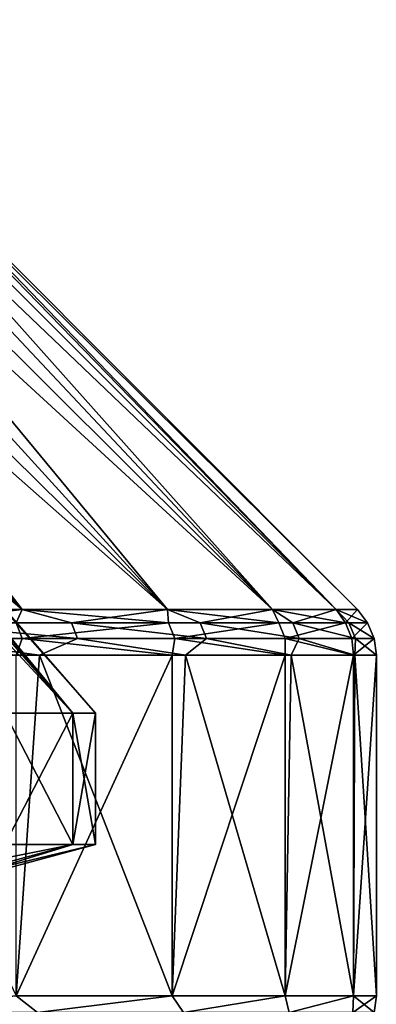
# Model space of a CAD drawing. Header units: millimetres. Extents: x -139 to 106, y -8 to 139.
# Tile 344 of 459: x -4.6 to -2.95, y 134.52 to 139.08. Entities that reach past the tile are written whole.
import ezdxf

# ---------------------------------------------------------------- set-up
doc = ezdxf.new("R2010")
doc.units = ezdxf.units.MM
doc.header["$LTSCALE"] = 53.842063
for name, color, linetype in [('302', 7, 'CONTINUOUS'), ('303', 7, 'CONTINUOUS'), ('304', 7, 'CONTINUOUS'), ('305', 7, 'CONTINUOUS'), ('306', 7, 'CONTINUOUS'), ('307', 7, 'CONTINUOUS'), ('308', 7, 'CONTINUOUS'), ('315', 7, 'CONTINUOUS'), ('319', 7, 'CONTINUOUS'), ('320', 7, 'CONTINUOUS'), ('321', 7, 'CONTINUOUS')]:
    doc.layers.add(name, color=color, linetype=linetype)

msp = doc.modelspace()

# ---------------------------------------------------------------- linework, layer by layer
at = {"layer": '302', "color": 8, "linetype": 'CONTINUOUS'}
for points in [[(-4.5202, 134.4856, 7.3375), (-4.6187, 134.5629, 7.579), (-5.3775, 134.4856, 9.0199), (-4.5202, 134.4856, 7.3375)], [(-3.8953, 134.5629, 5.7634), (-4.6187, 134.5629, 7.579), (-4.5202, 134.4856, 7.3375), (-3.8953, 134.5629, 5.7634)], [(-3.8435, 134.4856, 5.5746), (-3.8953, 134.5629, 5.7634), (-4.5202, 134.4856, 7.3375), (-3.8435, 134.4856, 5.5746)], [(-3.3724, 134.5629, 3.8802), (-3.8953, 134.5629, 5.7634), (-3.8435, 134.4856, 5.5746), (-3.3724, 134.5629, 3.8802)], [(-3.3548, 134.4856, 3.7507), (-3.3724, 134.5629, 3.8802), (-3.8435, 134.4856, 5.5746), (-3.3548, 134.4856, 3.7507)], [(-3.0563, 134.5629, 1.9515), (-3.3724, 134.5629, 3.8802), (-3.3548, 134.4856, 3.7507), (-3.0563, 134.5629, 1.9515)], [(-3.0594, 134.4856, 1.8857), (-3.0563, 134.5629, 1.9515), (-3.3548, 134.4856, 3.7507), (-3.0594, 134.4856, 1.8857)], [(-2.9606, 134.4856, 0), (-3.0563, 134.5629, 1.9515), (-3.0594, 134.4856, 1.8857), (-2.9606, 134.4856, 0)], [(-2.9504, 134.5629, 0), (-3.0563, 134.5629, 1.9515), (-2.9606, 134.4856, 0), (-2.9504, 134.5629, 0)]]:
    msp.add_3dface(points, dxfattribs=at)
at = {"layer": '303', "color": 8, "linetype": 'CONTINUOUS'}
for points in [[(-5.3775, 134.4856, -9.0199), (-4.6187, 134.5629, -7.579), (-4.5202, 134.4856, -7.3375), (-5.3775, 134.4856, -9.0199)], [(-4.6187, 134.5629, -7.579), (-3.8953, 134.5629, -5.7634), (-4.5202, 134.4856, -7.3375), (-4.6187, 134.5629, -7.579)], [(-4.5202, 134.4856, -7.3375), (-3.8953, 134.5629, -5.7634), (-3.8435, 134.4856, -5.5746), (-4.5202, 134.4856, -7.3375)], [(-3.8953, 134.5629, -5.7634), (-3.3724, 134.5629, -3.8802), (-3.8435, 134.4856, -5.5746), (-3.8953, 134.5629, -5.7634)], [(-3.8435, 134.4856, -5.5746), (-3.3724, 134.5629, -3.8802), (-3.3548, 134.4856, -3.7507), (-3.8435, 134.4856, -5.5746)], [(-3.3724, 134.5629, -3.8802), (-3.0563, 134.5629, -1.9516), (-3.3548, 134.4856, -3.7507), (-3.3724, 134.5629, -3.8802)], [(-3.3548, 134.4856, -3.7507), (-3.0563, 134.5629, -1.9516), (-3.0594, 134.4856, -1.8857), (-3.3548, 134.4856, -3.7507)], [(-2.9504, 134.5629, 0), (-2.9606, 134.4856, 0), (-3.0594, 134.4856, -1.8857), (-2.9504, 134.5629, 0)], [(-3.0563, 134.5629, -1.9516), (-2.9504, 134.5629, 0), (-3.0594, 134.4856, -1.8857), (-3.0563, 134.5629, -1.9516)]]:
    msp.add_3dface(points, dxfattribs=at)
at = {"layer": '304', "color": 8, "linetype": 'CONTINUOUS'}
for points in [[(-3.8953, 134.5629, -5.7634), (-4.6187, 134.5629, -7.579), (-3.8953, 136.1386, -5.7634), (-3.8953, 134.5629, -5.7634)], [(-3.8953, 136.1386, -5.7634), (-4.6187, 134.5629, -7.579), (-4.6187, 136.1386, -7.579), (-3.8953, 136.1386, -5.7634)], [(-3.3724, 134.5629, -3.8802), (-3.8953, 134.5629, -5.7634), (-3.3724, 136.1386, -3.8802), (-3.3724, 134.5629, -3.8802)], [(-3.3724, 136.1386, -3.8802), (-3.8953, 134.5629, -5.7634), (-3.8953, 136.1386, -5.7634), (-3.3724, 136.1386, -3.8802)], [(-3.0563, 134.5629, -1.9516), (-3.3724, 134.5629, -3.8802), (-3.0563, 136.1386, -1.9516), (-3.0563, 134.5629, -1.9516)], [(-3.0563, 136.1386, -1.9516), (-3.3724, 134.5629, -3.8802), (-3.3724, 136.1386, -3.8802), (-3.0563, 136.1386, -1.9516)], [(-2.9504, 134.5629, 0), (-3.0563, 134.5629, -1.9516), (-2.9504, 136.1386, 0), (-2.9504, 134.5629, 0)], [(-2.9504, 136.1386, 0), (-3.0563, 134.5629, -1.9516), (-3.0563, 136.1386, -1.9516), (-2.9504, 136.1386, 0)]]:
    msp.add_3dface(points, dxfattribs=at)
at = {"layer": '305', "color": 8, "linetype": 'CONTINUOUS'}
for points in [[(-5.3687, 136.1386, 9.025), (-4.6187, 134.5629, 7.579), (-4.511, 136.1386, 7.3416), (-5.3687, 136.1386, 9.025)], [(-4.6187, 134.5629, 7.579), (-3.8953, 134.5629, 5.7634), (-4.511, 136.1386, 7.3416), (-4.6187, 134.5629, 7.579)], [(-4.511, 136.1386, 7.3416), (-3.8953, 134.5629, 5.7634), (-3.8339, 136.1386, 5.5778), (-4.511, 136.1386, 7.3416)], [(-3.8953, 134.5629, 5.7634), (-3.3724, 134.5629, 3.8802), (-3.8339, 136.1386, 5.5778), (-3.8953, 134.5629, 5.7634)], [(-3.8339, 136.1386, 5.5778), (-3.3724, 134.5629, 3.8802), (-3.3449, 136.1386, 3.7528), (-3.8339, 136.1386, 5.5778)], [(-3.3724, 134.5629, 3.8802), (-3.0563, 134.5629, 1.9515), (-3.3449, 136.1386, 3.7528), (-3.3724, 134.5629, 3.8802)], [(-3.3449, 136.1386, 3.7528), (-3.0563, 134.5629, 1.9515), (-3.0493, 136.1386, 1.8867), (-3.3449, 136.1386, 3.7528)], [(-3.0563, 134.5629, 1.9515), (-2.9504, 134.5629, 0), (-3.0493, 136.1386, 1.8867), (-3.0563, 134.5629, 1.9515)], [(-2.9504, 134.5629, 0), (-2.9504, 136.1386, 0), (-3.0493, 136.1386, 1.8867), (-2.9504, 134.5629, 0)]]:
    msp.add_3dface(points, dxfattribs=at)
at = {"layer": '306', "color": 8, "linetype": 'CONTINUOUS'}
for points in [[(-5.4448, 136.3508, -8.9811), (-4.5912, 136.3508, -7.3059), (-4.6182, 136.2887, -7.4815), (-5.4448, 136.3508, -8.9811)], [(-4.6182, 136.2887, -7.4815), (-4.5912, 136.3508, -7.3059), (-3.9123, 136.2887, -5.6875), (-4.6182, 136.2887, -7.4815)], [(-4.5912, 136.3508, -7.3059), (-3.9174, 136.3508, -5.5506), (-3.9123, 136.2887, -5.6875), (-4.5912, 136.3508, -7.3059)], [(-3.9174, 136.3508, -5.5506), (-3.4308, 136.3508, -3.7346), (-3.4023, 136.2887, -3.8283), (-3.9174, 136.3508, -5.5506)], [(-3.9123, 136.2887, -5.6875), (-3.9174, 136.3508, -5.5506), (-3.4023, 136.2887, -3.8283), (-3.9123, 136.2887, -5.6875)], [(-3.4308, 136.3508, -3.7346), (-3.1367, 136.3508, -1.8776), (-3.0939, 136.2887, -1.9252), (-3.4308, 136.3508, -3.7346)], [(-3.4023, 136.2887, -3.8283), (-3.4308, 136.3508, -3.7346), (-3.0939, 136.2887, -1.9252), (-3.4023, 136.2887, -3.8283)], [(-3.1367, 136.3508, -1.8776), (-3.0383, 136.3508, 0), (-3.0939, 136.2887, -1.9252), (-3.1367, 136.3508, -1.8776)], [(-3.0939, 136.2887, -1.9252), (-3.0383, 136.3508, 0), (-2.9907, 136.2887, 0), (-3.0939, 136.2887, -1.9252)], [(-4.5909, 136.2163, -7.494), (-5.486, 136.2163, -9.2052), (-4.6182, 136.2887, -7.4815), (-4.5909, 136.2163, -7.494)], [(-4.5909, 136.2163, -7.494), (-4.6182, 136.2887, -7.4815), (-3.9123, 136.2887, -5.6875), (-4.5909, 136.2163, -7.494)], [(-3.8838, 136.2163, -5.697), (-4.5909, 136.2163, -7.494), (-3.9123, 136.2887, -5.6875), (-3.8838, 136.2163, -5.697)], [(-3.8838, 136.2163, -5.697), (-3.9123, 136.2887, -5.6875), (-3.4023, 136.2887, -3.8283), (-3.8838, 136.2163, -5.697)], [(-3.3729, 136.2163, -3.8346), (-3.8838, 136.2163, -5.697), (-3.4023, 136.2887, -3.8283), (-3.3729, 136.2163, -3.8346)], [(-3.3729, 136.2163, -3.8346), (-3.4023, 136.2887, -3.8283), (-3.0939, 136.2887, -1.9252), (-3.3729, 136.2163, -3.8346)], [(-3.064, 136.2163, -1.9284), (-3.3729, 136.2163, -3.8346), (-3.0939, 136.2887, -1.9252), (-3.064, 136.2163, -1.9284)], [(-3.064, 136.2163, -1.9284), (-3.0939, 136.2887, -1.9252), (-2.9907, 136.2887, 0), (-3.064, 136.2163, -1.9284)], [(-2.9607, 136.2163, 0), (-3.064, 136.2163, -1.9284), (-2.9907, 136.2887, 0), (-2.9607, 136.2163, 0)], [(-4.5909, 136.2163, -7.494), (-4.6187, 136.1386, -7.579), (-5.486, 136.2163, -9.2052), (-4.5909, 136.2163, -7.494)], [(-3.8953, 136.1386, -5.7634), (-4.6187, 136.1386, -7.579), (-4.5909, 136.2163, -7.494), (-3.8953, 136.1386, -5.7634)], [(-3.8838, 136.2163, -5.697), (-3.8953, 136.1386, -5.7634), (-4.5909, 136.2163, -7.494), (-3.8838, 136.2163, -5.697)], [(-3.3724, 136.1386, -3.8802), (-3.8953, 136.1386, -5.7634), (-3.8838, 136.2163, -5.697), (-3.3724, 136.1386, -3.8802)], [(-3.3729, 136.2163, -3.8346), (-3.3724, 136.1386, -3.8802), (-3.8838, 136.2163, -5.697), (-3.3729, 136.2163, -3.8346)], [(-3.0563, 136.1386, -1.9516), (-3.3724, 136.1386, -3.8802), (-3.3729, 136.2163, -3.8346), (-3.0563, 136.1386, -1.9516)], [(-3.064, 136.2163, -1.9284), (-3.0563, 136.1386, -1.9516), (-3.3729, 136.2163, -3.8346), (-3.064, 136.2163, -1.9284)], [(-2.9607, 136.2163, 0), (-3.0563, 136.1386, -1.9516), (-3.064, 136.2163, -1.9284), (-2.9607, 136.2163, 0)], [(-2.9504, 136.1386, 0), (-3.0563, 136.1386, -1.9516), (-2.9607, 136.2163, 0), (-2.9504, 136.1386, 0)]]:
    msp.add_3dface(points, dxfattribs=at)
at = {"layer": '307', "color": 8, "linetype": 'CONTINUOUS'}
for points in [[(-4.5912, 136.3508, 7.3059), (-5.4448, 136.3508, 8.9811), (-5.1172, 136.2887, 8.4897), (-4.5912, 136.3508, 7.3059)], [(-4.3616, 136.2887, 6.892), (-4.5912, 136.3508, 7.3059), (-5.1172, 136.2887, 8.4897), (-4.3616, 136.2887, 6.892)], [(-3.9174, 136.3508, 5.5506), (-4.5912, 136.3508, 7.3059), (-4.3616, 136.2887, 6.892), (-3.9174, 136.3508, 5.5506)], [(-3.7662, 136.2887, 5.228), (-3.9174, 136.3508, 5.5506), (-4.3616, 136.2887, 6.892), (-3.7662, 136.2887, 5.228)], [(-3.4308, 136.3508, 3.7345), (-3.9174, 136.3508, 5.5506), (-3.7662, 136.2887, 5.228), (-3.4308, 136.3508, 3.7345)], [(-3.3367, 136.2887, 3.5135), (-3.4308, 136.3508, 3.7345), (-3.7662, 136.2887, 5.228), (-3.3367, 136.2887, 3.5135)], [(-3.1367, 136.3508, 1.8776), (-3.4308, 136.3508, 3.7345), (-3.3367, 136.2887, 3.5135), (-3.1367, 136.3508, 1.8776)], [(-3.0774, 136.2887, 1.7653), (-3.1367, 136.3508, 1.8776), (-3.3367, 136.2887, 3.5135), (-3.0774, 136.2887, 1.7653)], [(-2.9907, 136.2887, 0), (-3.0383, 136.3508, 0), (-3.1367, 136.3508, 1.8776), (-2.9907, 136.2887, 0)], [(-2.9907, 136.2887, 0), (-3.1367, 136.3508, 1.8776), (-3.0774, 136.2887, 1.7653), (-2.9907, 136.2887, 0)], [(-5.0908, 136.2163, 8.5039), (-4.3339, 136.2163, 6.9035), (-5.1172, 136.2887, 8.4897), (-5.0908, 136.2163, 8.5039)], [(-4.3339, 136.2163, 6.9035), (-4.3616, 136.2887, 6.892), (-5.1172, 136.2887, 8.4897), (-4.3339, 136.2163, 6.9035)], [(-4.3339, 136.2163, 6.9035), (-3.7375, 136.2163, 5.2367), (-4.3616, 136.2887, 6.892), (-4.3339, 136.2163, 6.9035)], [(-3.7375, 136.2163, 5.2367), (-3.7662, 136.2887, 5.228), (-4.3616, 136.2887, 6.892), (-3.7375, 136.2163, 5.2367)], [(-3.7375, 136.2163, 5.2367), (-3.3073, 136.2163, 3.5194), (-3.7662, 136.2887, 5.228), (-3.7375, 136.2163, 5.2367)], [(-3.3073, 136.2163, 3.5194), (-3.3367, 136.2887, 3.5135), (-3.7662, 136.2887, 5.228), (-3.3073, 136.2163, 3.5194)], [(-3.3073, 136.2163, 3.5194), (-3.0475, 136.2163, 1.7682), (-3.3367, 136.2887, 3.5135), (-3.3073, 136.2163, 3.5194)], [(-3.0475, 136.2163, 1.7682), (-3.0774, 136.2887, 1.7653), (-3.3367, 136.2887, 3.5135), (-3.0475, 136.2163, 1.7682)], [(-2.9607, 136.2163, 0), (-2.9907, 136.2887, 0), (-3.0774, 136.2887, 1.7653), (-2.9607, 136.2163, 0)], [(-3.0475, 136.2163, 1.7682), (-2.9607, 136.2163, 0), (-3.0774, 136.2887, 1.7653), (-3.0475, 136.2163, 1.7682)], [(-5.3687, 136.1386, 9.025), (-4.511, 136.1386, 7.3416), (-5.0908, 136.2163, 8.5039), (-5.3687, 136.1386, 9.025)], [(-5.0908, 136.2163, 8.5039), (-4.511, 136.1386, 7.3416), (-4.3339, 136.2163, 6.9035), (-5.0908, 136.2163, 8.5039)], [(-4.511, 136.1386, 7.3416), (-3.8339, 136.1386, 5.5778), (-4.3339, 136.2163, 6.9035), (-4.511, 136.1386, 7.3416)], [(-4.3339, 136.2163, 6.9035), (-3.8339, 136.1386, 5.5778), (-3.7375, 136.2163, 5.2367), (-4.3339, 136.2163, 6.9035)], [(-3.8339, 136.1386, 5.5778), (-3.3449, 136.1386, 3.7528), (-3.7375, 136.2163, 5.2367), (-3.8339, 136.1386, 5.5778)], [(-3.7375, 136.2163, 5.2367), (-3.3449, 136.1386, 3.7528), (-3.3073, 136.2163, 3.5194), (-3.7375, 136.2163, 5.2367)], [(-3.3449, 136.1386, 3.7528), (-3.0493, 136.1386, 1.8867), (-3.3073, 136.2163, 3.5194), (-3.3449, 136.1386, 3.7528)], [(-3.3073, 136.2163, 3.5194), (-3.0493, 136.1386, 1.8867), (-3.0475, 136.2163, 1.7682), (-3.3073, 136.2163, 3.5194)], [(-3.0493, 136.1386, 1.8867), (-2.9504, 136.1386, 0), (-3.0475, 136.2163, 1.7682), (-3.0493, 136.1386, 1.8867)], [(-2.9504, 136.1386, 0), (-2.9607, 136.2163, 0), (-3.0475, 136.2163, 1.7682), (-2.9504, 136.1386, 0)]]:
    msp.add_3dface(points, dxfattribs=at)
at = {"layer": '308', "color": 8, "linetype": 'CONTINUOUS'}
for points in [[(-5.4448, 136.3508, 8.9811), (-4.5912, 136.3508, 7.3059), (-7.8069, 139.0783, 7.6173), (-5.4448, 136.3508, 8.9811)], [(-7.8069, 139.0783, 7.6173), (-4.5912, 136.3508, 7.3059), (-7.3863, 139.0783, 6.8373), (-7.8069, 139.0783, 7.6173)], [(-4.5912, 136.3508, -7.3059), (-5.4448, 136.3508, -8.9811), (-7.3863, 139.0783, -6.8373), (-4.5912, 136.3508, -7.3059)], [(-7.0118, 139.0783, -6.0341), (-4.5912, 136.3508, -7.3059), (-7.3863, 139.0783, -6.8373), (-7.0118, 139.0783, -6.0341)], [(-7.3863, 139.0783, 6.8373), (-4.5912, 136.3508, 7.3059), (-7.0118, 139.0783, 6.0341), (-7.3863, 139.0783, 6.8373)], [(-6.6846, 139.0783, -5.2106), (-4.5912, 136.3508, -7.3059), (-7.0118, 139.0783, -6.0341), (-6.6846, 139.0783, -5.2106)], [(-4.5912, 136.3508, 7.3059), (-3.9174, 136.3508, 5.5506), (-7.0118, 139.0783, 6.0341), (-4.5912, 136.3508, 7.3059)], [(-7.0118, 139.0783, 6.0341), (-3.9174, 136.3508, 5.5506), (-6.6846, 139.0783, 5.2105), (-7.0118, 139.0783, 6.0341)], [(-3.9174, 136.3508, -5.5506), (-4.5912, 136.3508, -7.3059), (-6.6846, 139.0783, -5.2106), (-3.9174, 136.3508, -5.5506)], [(-6.4058, 139.0783, -4.3693), (-3.9174, 136.3508, -5.5506), (-6.6846, 139.0783, -5.2106), (-6.4058, 139.0783, -4.3693)], [(-6.6846, 139.0783, 5.2105), (-3.9174, 136.3508, 5.5506), (-6.4058, 139.0783, 4.3693), (-6.6846, 139.0783, 5.2105)], [(-6.1765, 139.0783, -3.5134), (-3.9174, 136.3508, -5.5506), (-6.4058, 139.0783, -4.3693), (-6.1765, 139.0783, -3.5134)], [(-3.9174, 136.3508, 5.5506), (-3.4308, 136.3508, 3.7345), (-6.4058, 139.0783, 4.3693), (-3.9174, 136.3508, 5.5506)], [(-6.4058, 139.0783, 4.3693), (-3.4308, 136.3508, 3.7345), (-6.1765, 139.0783, 3.5133), (-6.4058, 139.0783, 4.3693)], [(-3.4308, 136.3508, -3.7346), (-3.9174, 136.3508, -5.5506), (-6.1765, 139.0783, -3.5134), (-3.4308, 136.3508, -3.7346)], [(-5.9973, 139.0783, -2.6455), (-3.4308, 136.3508, -3.7346), (-6.1765, 139.0783, -3.5134), (-5.9973, 139.0783, -2.6455)], [(-6.1765, 139.0783, 3.5133), (-3.4308, 136.3508, 3.7345), (-5.9973, 139.0783, 2.6455), (-6.1765, 139.0783, 3.5133)], [(-5.8688, 139.0783, -1.7686), (-3.4308, 136.3508, -3.7346), (-5.9973, 139.0783, -2.6455), (-5.8688, 139.0783, -1.7686)], [(-3.4308, 136.3508, 3.7345), (-3.1367, 136.3508, 1.8776), (-5.9973, 139.0783, 2.6455), (-3.4308, 136.3508, 3.7345)], [(-5.9973, 139.0783, 2.6455), (-3.1367, 136.3508, 1.8776), (-5.8688, 139.0783, 1.7686), (-5.9973, 139.0783, 2.6455)], [(-3.1367, 136.3508, -1.8776), (-3.4308, 136.3508, -3.7346), (-5.8688, 139.0783, -1.7686), (-3.1367, 136.3508, -1.8776)], [(-5.7916, 139.0783, -0.8858), (-3.1367, 136.3508, -1.8776), (-5.8688, 139.0783, -1.7686), (-5.7916, 139.0783, -0.8858)], [(-5.8688, 139.0783, 1.7686), (-3.1367, 136.3508, 1.8776), (-5.7916, 139.0783, 0.8858), (-5.8688, 139.0783, 1.7686)], [(-3.1367, 136.3508, 1.8776), (-3.0383, 136.3508, 0), (-5.7916, 139.0783, 0.8858), (-3.1367, 136.3508, 1.8776)], [(-5.7916, 139.0783, 0.8858), (-3.0383, 136.3508, 0), (-5.7658, 139.0783, 0), (-5.7916, 139.0783, 0.8858)], [(-5.7658, 139.0783, 0), (-3.1367, 136.3508, -1.8776), (-5.7916, 139.0783, -0.8858), (-5.7658, 139.0783, 0)], [(-3.0383, 136.3508, 0), (-3.1367, 136.3508, -1.8776), (-5.7658, 139.0783, 0), (-3.0383, 136.3508, 0)]]:
    msp.add_3dface(points, dxfattribs=at)
at = {"layer": '315', "color": 8, "linetype": 'CONTINUOUS'}
for points in [[(-4.6042, 134.2629, -1.8473), (-4.5005, 134.2629, 0), (-5.2004, 134.8629, -1.7801), (-4.6042, 134.2629, -1.8473)], [(-5.2004, 134.8629, -1.7801), (-4.5005, 134.2629, 0), (-5.1004, 134.8629), (-5.2004, 134.8629, -1.7801)], [(-4.5005, 134.2629, 0), (-4.6042, 134.2629, 1.8473), (-5.1004, 134.8629), (-4.5005, 134.2629, 0)]]:
    msp.add_3dface(points, dxfattribs=at)
at = {"layer": '319', "color": 8, "linetype": 'CONTINUOUS'}
for points in [[(-5.2004, 135.0351, 1.7801), (-5.4991, 135.0351, 3.5379), (-4.3559, 135.263, 1.8785), (-5.2004, 135.0351, 1.7801)], [(-4.3559, 135.263, 1.8785), (-5.4991, 135.0351, 3.5379), (-4.6709, 135.263, 3.7314), (-4.3559, 135.263, 1.8785)], [(-4.2504, 135.2629, 0.002), (-5.2004, 135.0351, 1.7801), (-4.3559, 135.263, 1.8785), (-4.2504, 135.2629, 0.002)], [(-5.1004, 135.0351), (-5.2004, 135.0351, 1.7801), (-4.2504, 135.2629, 0.002), (-5.1004, 135.0351)], [(-5.2004, 135.0351, -1.7801), (-5.1004, 135.0351), (-4.3559, 135.2628, -1.8745), (-5.2004, 135.0351, -1.7801)], [(-4.6709, 135.2628, -3.7274), (-5.2004, 135.0351, -1.7801), (-4.3559, 135.2628, -1.8745), (-4.6709, 135.2628, -3.7274)], [(-4.3559, 135.2628, -1.8745), (-5.1004, 135.0351), (-4.2504, 135.2629, 0.002), (-4.3559, 135.2628, -1.8745)]]:
    msp.add_3dface(points, dxfattribs=at)
at = {"layer": '320', "color": 8, "linetype": 'CONTINUOUS'}
for points in [[(-4.6719, 135.8709, -3.7317), (-4.6709, 135.2628, -3.7274), (-4.3565, 135.8706, -1.8796), (-4.6719, 135.8709, -3.7317)], [(-4.6709, 135.2628, -3.7274), (-4.3559, 135.2628, -1.8745), (-4.3565, 135.8706, -1.8796), (-4.6709, 135.2628, -3.7274)], [(-4.3559, 135.263, 1.8785), (-4.6709, 135.263, 3.7314), (-4.6693, 135.8698, 3.7246), (-4.3559, 135.263, 1.8785)], [(-4.3552, 135.8701, 1.8722), (-4.3559, 135.263, 1.8785), (-4.6693, 135.8698, 3.7246), (-4.3552, 135.8701, 1.8722)], [(-4.3565, 135.8706, -1.8796), (-4.3559, 135.2628, -1.8745), (-4.2504, 135.8704, -0.0038), (-4.3565, 135.8706, -1.8796)], [(-4.3559, 135.2628, -1.8745), (-4.2504, 135.2629, 0.002), (-4.2504, 135.8704, -0.0038), (-4.3559, 135.2628, -1.8745)], [(-4.2504, 135.2629, 0.002), (-4.3559, 135.263, 1.8785), (-4.3552, 135.8701, 1.8722), (-4.2504, 135.2629, 0.002)], [(-4.2504, 135.8704, -0.0038), (-4.2504, 135.2629, 0.002), (-4.3552, 135.8701, 1.8722), (-4.2504, 135.8704, -0.0038)]]:
    msp.add_3dface(points, dxfattribs=at)
at = {"layer": '321', "color": 8, "linetype": 'CONTINUOUS'}
for points in [[(-4.6719, 135.8709, -3.7317), (-4.3565, 135.8706, -1.8796), (-6.3864, 138.0593, -2.5767), (-4.6719, 135.8709, -3.7317)], [(-6.3864, 138.0593, -2.5767), (-4.3565, 135.8706, -1.8796), (-6.2614, 138.0593, -1.7229), (-6.3864, 138.0593, -2.5767)], [(-6.2614, 138.0593, -1.7229), (-4.3565, 135.8706, -1.8796), (-6.1861, 138.0593, -0.8628), (-6.2614, 138.0593, -1.7229)], [(-4.3552, 135.8701, 1.8722), (-4.6693, 135.8698, 3.7246), (-6.2614, 138.0593, 1.7229), (-4.3552, 135.8701, 1.8722)], [(-6.1861, 138.0593, 0.8628), (-4.3552, 135.8701, 1.8722), (-6.2614, 138.0593, 1.7229), (-6.1861, 138.0593, 0.8628)], [(-4.3565, 135.8706, -1.8796), (-4.2504, 135.8704, -0.0038), (-6.1861, 138.0593, -0.8628), (-4.3565, 135.8706, -1.8796)], [(-6.1861, 138.0593, -0.8628), (-4.2504, 135.8704, -0.0038), (-6.161, 138.0593, 0), (-6.1861, 138.0593, -0.8628)], [(-6.161, 138.0593, 0), (-4.3552, 135.8701, 1.8722), (-6.1861, 138.0593, 0.8628), (-6.161, 138.0593, 0)], [(-4.2504, 135.8704, -0.0038), (-4.3552, 135.8701, 1.8722), (-6.161, 138.0593, 0), (-4.2504, 135.8704, -0.0038)]]:
    msp.add_3dface(points, dxfattribs=at)

doc.saveas('drawing.dxf')
